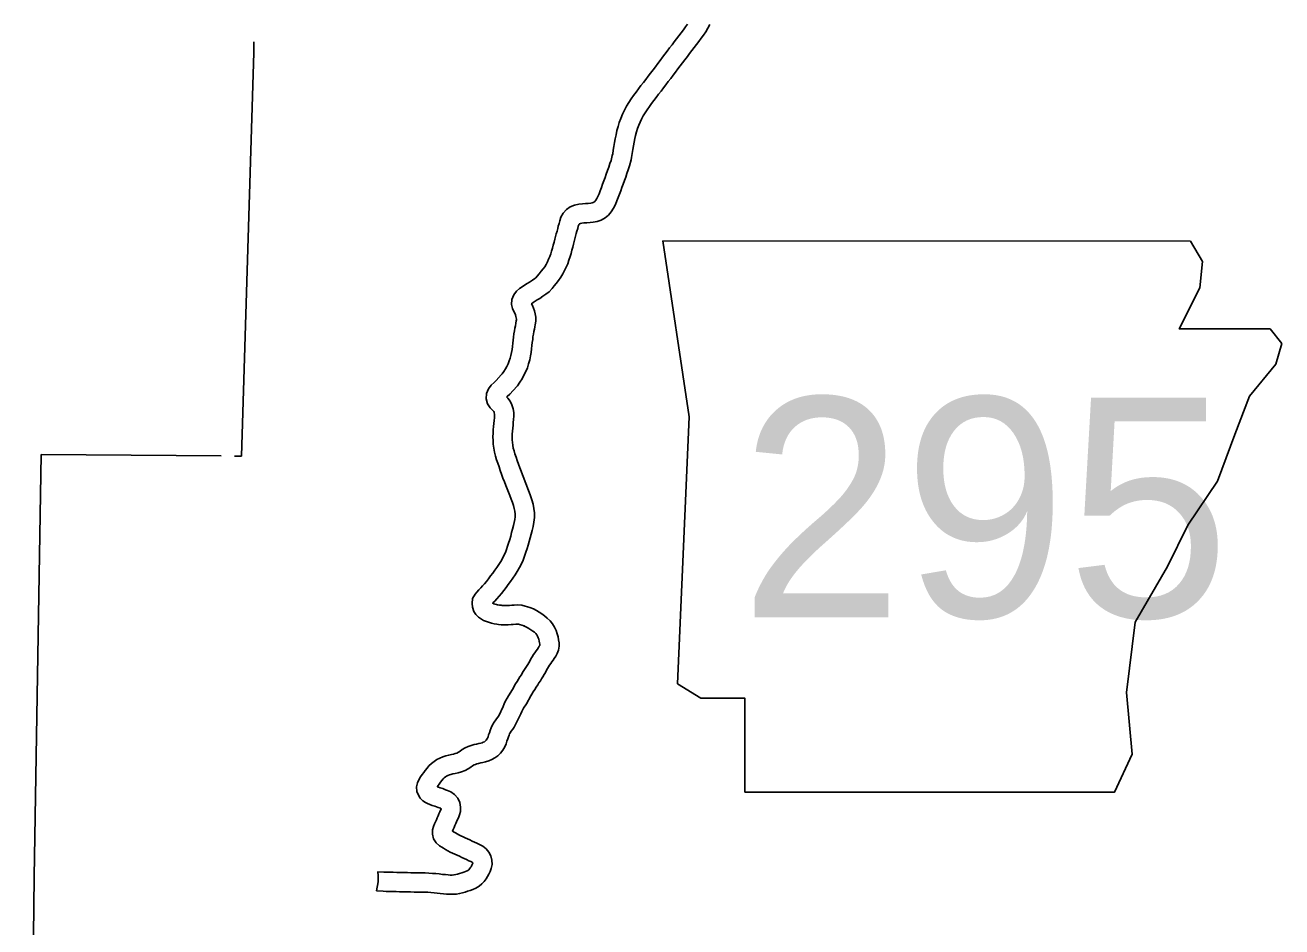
# Model space of a CAD drawing. Extents: x 77230 to 630905, y 790554 to 1662844.
# Drawn here: x 307958 to 324264, y 1390397 to 1402103 of the extents above; entities that cross this region are included whole.
import ezdxf

# ---------------------------------------------------------------- set-up
doc = ezdxf.new("R2010")
doc.units = 0
for name, color, linetype in [('Level 10', 7, 'Continuous'), ('Level 24', 7, 'Continuous'), ('Level 43', 7, 'Continuous')]:
    doc.layers.add(name, color=color, linetype=linetype)

msp = doc.modelspace()

# ---------------------------------------------------------------- linework, layer by layer
at = {"layer": 'Level 10'}
for points in [[(315637, 1400734), (315651, 1400785), (315667, 1400839), (315686, 1400891), (315708, 1400945), (315734, 1400998), (315762, 1401049), (315791, 1401097), (315821, 1401144), (315853, 1401189), (315884, 1401233), (315916, 1401276), (315948, 1401318), (315979, 1401358), (316010, 1401398), (316041, 1401440), (316073, 1401481), (316105, 1401523), (316136, 1401563), (316167, 1401604), (316197, 1401644), (316228, 1401685), (316259, 1401725), (316289, 1401766), (316320, 1401806), (316351, 1401846), (316381, 1401886), (316411, 1401925), (316441, 1401964), (316470, 1402003), (316498, 1402041), (316526, 1402079), (316553, 1402116)], [(316840, 1402110), (316815, 1402063), (316788, 1402017), (316758, 1401972), (316728, 1401932), (316700, 1401892), (316670, 1401853), (316640, 1401813), (316610, 1401774), (316580, 1401734), (316550, 1401694), (316519, 1401654), (316488, 1401614), (316458, 1401574), (316427, 1401534), (316397, 1401494), (316366, 1401453), (316334, 1401411), (316302, 1401370), (316271, 1401329), (316240, 1401288), (316209, 1401247), (316177, 1401206), (316146, 1401165), (316116, 1401125), (316086, 1401085), (316057, 1401045), (316029, 1401005), (316003, 1400964), (315978, 1400923), (315956, 1400883), (315937, 1400843), (315920, 1400802), (315904, 1400759), (315891, 1400716), (315879, 1400670)], [(314134, 1397562), (314149, 1397578), (314168, 1397606), (314189, 1397639), (314208, 1397673), (314225, 1397707), (314240, 1397743), (314252, 1397779), (314261, 1397816), (314269, 1397853), (314275, 1397892), (314280, 1397932), (314285, 1397973), (314290, 1398013), (314295, 1398053), (314300, 1398094), (314307, 1398134), (314313, 1398168), (314319, 1398201), (314325, 1398234), (314331, 1398264), (314334, 1398276), (314333, 1398287), (314331, 1398304), (314326, 1398321), (314320, 1398340), (314311, 1398362), (314300, 1398386), (314283, 1398422), (314270, 1398478), (314274, 1398543), (314298, 1398603), (314334, 1398650), (314373, 1398682), (314406, 1398705), (314437, 1398727), (314471, 1398750), (314503, 1398768), (314539, 1398792), (314570, 1398812), (314586, 1398824), (314602, 1398842), (314627, 1398875), (314655, 1398908), (314678, 1398937), (314699, 1398967), (314717, 1398997), (314734, 1399030), (314750, 1399063), (314765, 1399097), (314777, 1399132), (314789, 1399169), (314800, 1399207), (314810, 1399245), (314821, 1399284), (314831, 1399322), (314840, 1399358), (314850, 1399394), (314859, 1399429), (314868, 1399461), (314876, 1399493), (314885, 1399527), (314895, 1399564), (314910, 1399609), (314938, 1399661), (314980, 1399708), (315031, 1399743), (315086, 1399766), (315140, 1399778), (315188, 1399783), (315228, 1399786), (315265, 1399789), (315296, 1399792), (315317, 1399796), (315329, 1399800), (315338, 1399805), (315348, 1399813), (315361, 1399829), (315375, 1399850), (315389, 1399878), (315404, 1399913), (315419, 1399953), (315435, 1399995), (315451, 1400038), (315467, 1400081), (315482, 1400125), (315498, 1400169), (315514, 1400214), (315530, 1400259), (315546, 1400305), (315560, 1400346), (315576, 1400409), (315581, 1400431), (315589, 1400478), (315598, 1400528), (315606, 1400578), (315615, 1400628), (315625, 1400679), (315637, 1400734)], [(315879, 1400670), (315870, 1400629), (315861, 1400583), (315852, 1400535), (315844, 1400486), (315835, 1400435), (315826, 1400383), (315820, 1400352), (315800, 1400275), (315782, 1400224), (315766, 1400177), (315750, 1400131), (315734, 1400085), (315718, 1400040), (315702, 1399996), (315685, 1399951), (315669, 1399908), (315653, 1399864), (315636, 1399820), (315617, 1399774), (315593, 1399726), (315562, 1399679), (315526, 1399636), (315482, 1399599), (315431, 1399570), (315378, 1399552), (315330, 1399544), (315288, 1399540), (315247, 1399537), (315209, 1399534), (315180, 1399531), (315162, 1399527), (315152, 1399523), (315147, 1399519), (315144, 1399516), (315141, 1399510), (315134, 1399491), (315127, 1399463), (315118, 1399430), (315109, 1399397), (315100, 1399363), (315091, 1399329), (315082, 1399295), (315072, 1399258), (315062, 1399220), (315052, 1399181), (315041, 1399140), (315028, 1399097), (315014, 1399052), (314998, 1399005), (314978, 1398960), (314957, 1398917), (314934, 1398873), (314908, 1398830), (314879, 1398789), (314849, 1398750), (314821, 1398717), (314794, 1398683), (314757, 1398641), (314714, 1398608), (314676, 1398583), (314635, 1398555), (314603, 1398537), (314577, 1398520), (314549, 1398500), (314529, 1398486), (314540, 1398461), (314554, 1398429), (314566, 1398393), (314576, 1398353), (314582, 1398311), (314585, 1398258), (314576, 1398214), (314570, 1398186), (314565, 1398157), (314559, 1398124), (314553, 1398090), (314547, 1398058), (314543, 1398023), (314538, 1397984), (314534, 1397943), (314529, 1397900), (314523, 1397855), (314515, 1397808), (314505, 1397759), (314491, 1397707), (314474, 1397655), (314453, 1397605), (314430, 1397557), (314405, 1397512), (314377, 1397468), (314345, 1397421), (314336, 1397411)], [(314433, 1394303), (314403, 1394313), (314372, 1394322), (314357, 1394327), (314349, 1394327), (314323, 1394325), (314292, 1394323), (314263, 1394321), (314223, 1394317), (314191, 1394319), (314166, 1394319), (314136, 1394319), (314100, 1394323), (314076, 1394327), (314042, 1394331), (314009, 1394340), (313982, 1394347), (313956, 1394356), (313932, 1394365), (313907, 1394375), (313877, 1394391), (313840, 1394416), (313806, 1394454), (313779, 1394492), (313761, 1394547), (313758, 1394595), (313763, 1394660), (313796, 1394714), (313820, 1394743), (313844, 1394772), (313870, 1394798), (313894, 1394823), (313918, 1394851), (313944, 1394882), (313970, 1394916), (313998, 1394952), (314025, 1394989), (314053, 1395027), (314079, 1395064), (314105, 1395102), (314129, 1395140), (314151, 1395179), (314171, 1395218), (314189, 1395257), (314204, 1395296), (314218, 1395337), (314231, 1395380), (314245, 1395425), (314258, 1395470), (314270, 1395515), (314283, 1395561), (314295, 1395606), (314305, 1395648), (314312, 1395686), (314316, 1395721), (314315, 1395756), (314311, 1395794), (314305, 1395830), (314295, 1395866), (314280, 1395906), (314264, 1395950), (314246, 1395995), (314229, 1396040), (314212, 1396083), (314194, 1396128), (314176, 1396175), (314158, 1396223), (314140, 1396273), (314123, 1396322), (314107, 1396369), (314091, 1396415), (314075, 1396461), (314061, 1396509), (314048, 1396558), (314038, 1396609), (314032, 1396661), (314029, 1396711), (314028, 1396758), (314029, 1396805), (314032, 1396850), (314035, 1396893), (314039, 1396933), (314043, 1396971), (314046, 1397004), (314048, 1397032), (314047, 1397053), (314045, 1397068), (314042, 1397079), (314037, 1397087), (314031, 1397095), (314019, 1397108), (313991, 1397135), (313955, 1397186), (313939, 1397253), (313945, 1397320), (313969, 1397380), (314005, 1397428), (314042, 1397464), (314069, 1397488), (314134, 1397562)], [(314336, 1397411), (314248, 1397313), (314212, 1397281), (314206, 1397275), (314222, 1397258), (314250, 1397220), (314274, 1397174), (314290, 1397123), (314297, 1397074), (314298, 1397027), (314295, 1396985), (314292, 1396946), (314288, 1396908), (314284, 1396871), (314281, 1396833), (314279, 1396795), (314278, 1396758), (314279, 1396720), (314281, 1396683), (314285, 1396648), (314292, 1396613), (314301, 1396576), (314313, 1396538), (314327, 1396496), (314343, 1396451), (314360, 1396403), (314375, 1396357), (314392, 1396311), (314410, 1396264), (314427, 1396220), (314445, 1396175), (314463, 1396129), (314480, 1396085), (314497, 1396040), (314515, 1395993), (314533, 1395942), (314549, 1395886), (314559, 1395829), (314565, 1395771), (314566, 1395710), (314560, 1395650), (314549, 1395595), (314537, 1395544), (314524, 1395496), (314511, 1395448), (314498, 1395401), (314484, 1395354), (314470, 1395307), (314456, 1395260), (314439, 1395211), (314419, 1395159), (314396, 1395109), (314371, 1395060), (314343, 1395011), (314314, 1394965), (314285, 1394922), (314256, 1394881), (314226, 1394840), (314197, 1394802), (314169, 1394764), (314139, 1394726), (314108, 1394688), (314078, 1394654), (314050, 1394624), (314028, 1394602), (314024, 1394597), (314024, 1394597), (314040, 1394591), (314056, 1394586), (314075, 1394581), (314087, 1394577), (314112, 1394575), (314134, 1394571), (314148, 1394569), (314168, 1394569), (314200, 1394569), (314219, 1394568), (314244, 1394570), (314274, 1394572), (314303, 1394574), (314343, 1394578), (314401, 1394575), (314446, 1394561), (314477, 1394551), (314508, 1394542)], [(314508, 1394542), (314553, 1394524), (314592, 1394505), (314628, 1394482), (314662, 1394461), (314696, 1394436), (314733, 1394406), (314768, 1394371), (314800, 1394332), (314827, 1394289), (314848, 1394244), (314862, 1394201), (314873, 1394161), (314880, 1394123), (314885, 1394084), (314886, 1394040), (314879, 1393991), (314863, 1393945), (314843, 1393909), (314824, 1393881), (314808, 1393858), (314793, 1393837), (314778, 1393816), (314763, 1393794), (314750, 1393773), (314737, 1393752), (314724, 1393728), (314708, 1393699), (314692, 1393672), (314675, 1393645), (314658, 1393619), (314643, 1393593), (314625, 1393565), (314608, 1393537), (314589, 1393507), (314570, 1393477), (314550, 1393448), (314532, 1393419), (314520, 1393398), (314461, 1393294), (314426, 1393237), (314401, 1393191), (314390, 1393164), (314305, 1392989), (314284, 1392962), (314266, 1392938), (314252, 1392918), (314243, 1392903), (314236, 1392887), (314228, 1392866), (314219, 1392838), (314209, 1392807), (314197, 1392773), (314180, 1392734), (314157, 1392693), (314127, 1392654), (314091, 1392619), (314053, 1392591), (314014, 1392569), (313974, 1392552), (313932, 1392539), (313897, 1392532), (313869, 1392526), (313842, 1392520), (313820, 1392514), (313801, 1392507), (313783, 1392499), (313764, 1392488), (313739, 1392471), (313704, 1392449), (313665, 1392428), (313621, 1392410), (313577, 1392397), (313537, 1392388), (313507, 1392383), (313483, 1392377), (313462, 1392370), (313443, 1392363), (313426, 1392354), (313410, 1392343), (313395, 1392331), (313382, 1392318), (313366, 1392299), (313347, 1392275), (313329, 1392251), (313302, 1392216)], [(313058, 1392115), (313041, 1392154), (313036, 1392217), (313049, 1392268), (313065, 1392305), (313086, 1392344), (313110, 1392377), (313130, 1392403), (313150, 1392429), (313172, 1392457), (313197, 1392487), (313229, 1392518), (313263, 1392546), (313299, 1392569), (313337, 1392589), (313376, 1392605), (313416, 1392618), (313454, 1392627), (313489, 1392634), (313516, 1392639), (313538, 1392646), (313558, 1392654), (313579, 1392665), (313601, 1392679), (313630, 1392699), (313666, 1392720), (313706, 1392739), (313746, 1392753), (313783, 1392763), (313816, 1392770), (313846, 1392777), (313871, 1392782), (313887, 1392787), (313902, 1392793), (313917, 1392801), (313929, 1392810), (313939, 1392820), (313948, 1392832), (313956, 1392845), (313964, 1392864), (313972, 1392888), (313981, 1392915), (313991, 1392945), (314003, 1392980), (314020, 1393019), (314042, 1393055), (314065, 1393086), (314085, 1393113), (314103, 1393137), (314159, 1393258), (314172, 1393292), (314191, 1393331), (314211, 1393365), (314230, 1393396), (314283, 1393480), (314320, 1393551), (314340, 1393583), (314360, 1393613), (314378, 1393641), (314396, 1393669), (314413, 1393697), (314430, 1393724), (314447, 1393752), (314464, 1393778), (314479, 1393802), (314492, 1393825), (314505, 1393848), (314520, 1393876), (314537, 1393904), (314554, 1393931), (314571, 1393956), (314588, 1393980), (314604, 1394003), (314618, 1394024), (314629, 1394039), (314634, 1394048), (314635, 1394051), (314635, 1394054), (314635, 1394065), (314633, 1394084), (314628, 1394107), (314623, 1394130), (314615, 1394150), (314607, 1394169), (314596, 1394186), (314582, 1394204), (314565, 1394221), (314545, 1394237), (314521, 1394254), (314495, 1394271), (314472, 1394285), (314438, 1394301)], [(314422, 1394307), (314438, 1394301)], [(313302, 1392216), (313322, 1392209), (313342, 1392202), (313378, 1392194), (313412, 1392178), (313440, 1392168), (313482, 1392148), (313529, 1392115), (313570, 1392068), (313597, 1392012), (313608, 1391953), (313605, 1391894), (313593, 1391851), (313580, 1391813), (313564, 1391782), (313555, 1391762), (313545, 1391740), (313534, 1391714), (313523, 1391688), (313512, 1391663), (313502, 1391640), (313515, 1391633), (313540, 1391618), (313563, 1391604), (313584, 1391593), (313611, 1391581), (313641, 1391566), (313669, 1391553), (313699, 1391539), (313728, 1391525), (313758, 1391511), (313789, 1391497), (313819, 1391483), (313853, 1391467), (313895, 1391445), (313938, 1391411), (313973, 1391369), (313999, 1391320), (314014, 1391265), (314017, 1391208), (314006, 1391157), (313991, 1391117), (313976, 1391083), (313959, 1391053), (313939, 1391021), (313914, 1390988), (313884, 1390955), (313847, 1390925), (313806, 1390901), (313767, 1390883), (313731, 1390870), (313699, 1390860), (313667, 1390849), (313632, 1390839), (313595, 1390830), (313554, 1390823), (313510, 1390820), (313467, 1390820), (313425, 1390822), (313384, 1390826), (313343, 1390831), (313303, 1390836), (313264, 1390839), (313223, 1390843), (313182, 1390846), (313141, 1390847), (313098, 1390848), (313052, 1390849), (313006, 1390849), (312959, 1390850), (312911, 1390851), (312863, 1390853), (312817, 1390854), (312772, 1390855), (312728, 1390857), (312685, 1390857), (312643, 1390858), (312605, 1390859), (312518, 1390863)], [(312518, 1390863), (312538, 1390982), (312540, 1391066), (312534, 1391112), (312612, 1391109), (312649, 1391108), (312690, 1391107), (312734, 1391106), (312779, 1391105), (312824, 1391104), (312871, 1391103), (312917, 1391101), (312963, 1391100), (313009, 1391099), (313056, 1391099), (313102, 1391098), (313149, 1391097), (313196, 1391095), (313242, 1391092), (313286, 1391088), (313331, 1391084), (313373, 1391079), (313411, 1391075), (313445, 1391071), (313474, 1391070), (313500, 1391070), (313522, 1391071), (313544, 1391075), (313569, 1391081), (313595, 1391089), (313622, 1391097), (313650, 1391106), (313673, 1391115), (313691, 1391123), (313703, 1391130), (313713, 1391138), (313723, 1391149), (313732, 1391162), (313743, 1391178), (313753, 1391197), (313761, 1391214), (313765, 1391226), (313765, 1391227), (313765, 1391228), (313763, 1391231), (313757, 1391235), (313741, 1391244), (313714, 1391256), (313684, 1391270), (313654, 1391284), (313623, 1391298), (313592, 1391313), (313562, 1391327), (313532, 1391341), (313504, 1391355), (313474, 1391369), (313441, 1391386), (313412, 1391403), (313388, 1391417), (313364, 1391432), (313332, 1391451), (313290, 1391487), (313258, 1391541), (313243, 1391600), (313245, 1391656), (313258, 1391702), (313271, 1391735), (313283, 1391762), (313294, 1391787), (313305, 1391812), (313315, 1391837), (313327, 1391865), (313340, 1391892), (313348, 1391910), (313354, 1391926), (313356, 1391931), (313345, 1391937), (313316, 1391947), (313296, 1391956), (313272, 1391962), (313239, 1391973), (313209, 1391984), (313179, 1391998), (313153, 1392011), (313118, 1392034), (313085, 1392069), (313058, 1392115)]]:
    msp.add_lwpolyline(points, dxfattribs=at)
at = {"layer": 'Level 24'}
msp.add_lwpolyline([(316232, 1399302), (316575, 1397018), (316423, 1393554), (316727, 1393364), (317298, 1393364), (317298, 1392146), (322094, 1392146), (322323, 1392641), (322247, 1393440), (322361, 1394354), (322780, 1395077), (323046, 1395610), (323427, 1396181), (323655, 1396790), (323845, 1397285), (324188, 1397703), (324264, 1397970), (324112, 1398160), (322932, 1398160), (323198, 1398693), (323236, 1399036), (323078, 1399299)], close=True, dxfattribs=at)
at = {"layer": 'Level 43'}
for points in [[(310924, 1401885), (310924, 1401746), (310765, 1396508)], [(307958, 1380640), (308021, 1385825), (308030, 1387226), (308074, 1391045), (308167, 1396530)], [(308167, 1396530), (310502, 1396510)], [(310675, 1396509), (310765, 1396508)]]:
    msp.add_lwpolyline(points, dxfattribs=at)

# ---------------------------------------------------------------- texts
at = {"layer": 'Level 24'}
msp.add_text('295', height=2851.2, dxfattribs=at).set_placement((317231, 1394417))

doc.saveas('drawing.dxf')
